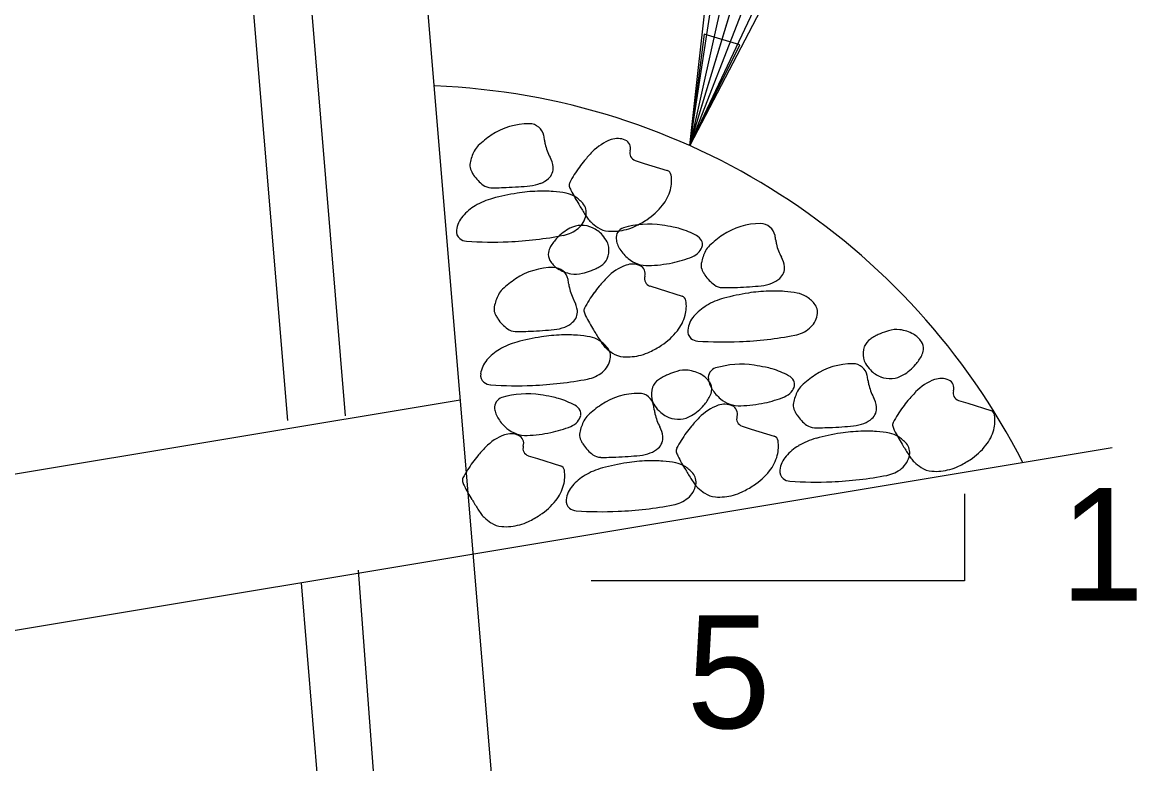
# Model space of a CAD drawing. Extents: x 638340 to 640241, y 295465 to 298435.
# Drawn here: x 639108.32 to 639137.93, y 297670.94 to 297690.65 of the extents above; entities that cross this region are included whole.
import ezdxf

# ---------------------------------------------------------------- set-up
doc = ezdxf.new("R2010")
doc.units = 0
for name, color, linetype in [('3', 7, 'Continuous'), ('5', 7, 'Continuous'), ('8', 7, 'Continuous'), ('9', 7, 'Continuous')]:
    doc.layers.add(name, color=color, linetype=linetype)

msp = doc.modelspace()

# ---------------------------------------------------------------- linework, layer by layer
at = {"layer": '3'}
msp.add_line((639126.055, 297687.369), (639135.243, 297717.527), dxfattribs=at)
for points in [[(639126.055, 297687.369), (639126.578, 297692.082), (639126.711, 297691.665), (639126.955, 297691.398), (639127.238, 297691.255), (639127.553, 297691.215), (639127.907, 297691.303), (639128.249, 297691.573), (639126.055, 297687.369), (639127.907, 297691.303), (639127.553, 297691.215), (639126.055, 297687.369), (639127.238, 297691.255), (639126.955, 297691.398), (639126.055, 297687.369), (639126.711, 297691.665)], [(639133.359, 297678.11), (639133.359, 297675.802), (639123.436, 297675.802)]]:
    msp.add_lwpolyline(points, dxfattribs=at)
msp.add_lwpolyline([(639127.386, 297690.05), (639126.444, 297690.336), (639126.055, 297687.369)], close=True, dxfattribs=at)
at = {"layer": '5'}
for p, q in [((639113.504, 297702.459), (639115.371, 297680.058)), ((639115.067, 297702.226), (639116.904, 297680.187)), ((639117.246, 297676.087), (639122.405, 297607.39)), ((639115.731, 297675.746), (639119.282, 297633.137))]:
    msp.add_line(p, q, dxfattribs=at)
at = {"layer": '8'}
for points in [[(639124.605, 297686.975), (639124.849, 297686.898), (639125.459, 297686.707)], [(639124.997, 297683.638), (639125.24, 297683.561), (639125.853, 297683.367)], [(639133.197, 297680.596), (639133.443, 297680.519), (639134.053, 297680.325)], [(639127.445, 297679.912), (639127.69, 297679.835), (639128.301, 297679.642)], [(639121.767, 297679.125), (639122.013, 297679.048), (639122.623, 297678.854)]]:
    msp.add_lwpolyline(points, dxfattribs=at)
for centre, radius, start, end in [((639121.781, 297686.175), 1.776, 89.5772, 124.1443), ((639121.792, 297687.557), 0.395, 11.4529, 89.5772), ((639122.437, 297685.209), 2.944, 124.1443, 132.7374), ((639120.856, 297687.368), 1.349, 6.1004, 11.4529), ((639120.783, 297686.999), 0.507, 132.7374, 153.538), ((639123.1, 297687.607), 0.907, 186.1004, 192.6291), ((639123.516, 297687.701), 1.333, 192.6291, 208.6753), ((639124.407, 297686.307), 1.298, 109.6635, 136.4562), ((639124.14, 297687.056), 0.503, 65.9597, 109.6635), ((639124.25, 297687.305), 0.231, 342.3569, 65.9597), ((639121.478, 297686.653), 1.284, 153.538, 168.4897), ((639121.736, 297686.727), 0.696, 6.391, 28.6753), ((639127.486, 297683.381), 5.547, 136.4562, 139.6491), ((639124.666, 297687.172), 0.205, 162.3569, 252.4715), ((639120.525, 297686.847), 0.311, 168.4897, 199.1639), ((639120.754, 297686.927), 0.554, 199.1639, 207.4728), ((639122.085, 297686.766), 0.344, 338.0834, 6.391), ((639125.926, 297684.774), 3.458, 144.1424, 152.1777), ((639125.394, 297685.158), 2.801, 139.6491, 144.1424), ((639125.415, 297686.565), 0.148, 9.0416, 72.4715), ((639121.047, 297687.079), 0.884, 207.4728, 214.0468), ((639121.19, 297687.175), 1.056, 214.0468, 234.0353), ((639121.826, 297687.042), 0.726, 291.5731, 310.9894), ((639122.056, 297686.778), 0.375, 310.9894, 338.0834), ((639122.989, 297686.324), 0.136, 152.1777, 193.5774), ((639124.634, 297686.441), 0.939, 344.9373, 9.0416), ((639120.785, 297686.618), 0.367, 234.0353, 268.2715), ((639120.876, 297689.621), 3.372, 268.2715, 270.9097), ((639122.489, 297679.701), 6.485, 99.0416, 104.9239), ((639120.79, 297694.995), 8.746, 270.9097, 272.5478), ((639120.543, 297700.564), 14.321, 272.5478, 273.846), ((639122.141, 297681.892), 4.267, 91.7881, 99.0416), ((639120.635, 297699.193), 12.947, 273.846, 275.2114), ((639121.718, 297687.315), 1.019, 275.2114, 291.5731), ((639122.139, 297681.956), 4.203, 86.0442, 91.7881), ((639122.235, 297683.343), 2.813, 79.021, 86.0442), ((639122.637, 297685.419), 0.698, 58.4341, 79.021), ((639123.325, 297686.406), 0.482, 193.5774, 207.4728), ((639128.656, 297689.177), 6.491, 207.4728, 211.2525), ((639124.434, 297686.495), 1.147, 321.7572, 344.9373), ((639121.285, 297684.22), 1.809, 104.9239, 120.8473), ((639122.521, 297685.23), 0.921, 40.5338, 58.4341), ((639137.936, 297694.809), 17.346, 211.2525, 212.2356), ((639122.942, 297685.59), 0.366, 349.0625, 40.5338), ((639120.563, 297685.028), 0.712, 139.2037, 172.3458), ((639121.057, 297684.602), 1.364, 120.8473, 139.2037), ((639122.708, 297685.635), 0.604, 309.5539, 349.0625), ((639126.459, 297687.572), 3.778, 212.2356, 214.3424), ((639123.955, 297686.872), 1.756, 303.0692, 321.7572), ((639123.191, 297684.559), 0.69, 91.376, 117.4803), ((639123.191, 297684.568), 0.681, 65.3457, 91.376), ((639123.815, 297685.765), 0.575, 214.3424, 227.6953), ((639124.622, 297686.652), 1.774, 227.6953, 235.2847), ((639124.968, 297682.956), 2.327, 81.3134, 106.8084), ((639124.019, 297686.444), 1.351, 285.2565, 295.7443), ((639123.405, 297687.717), 2.765, 295.7443, 303.0692), ((639124.389, 297679.165), 6.162, 78.4814, 81.3134), ((639125.164, 297682.967), 2.282, 73.8272, 78.4814), ((639127.926, 297683.52), 1.776, 89.5772, 124.1443), ((639127.936, 297684.901), 0.395, 11.4529, 89.5772), ((639120.102, 297685.09), 0.247, 172.3458, 230.2635), ((639120.144, 297685.141), 0.312, 230.2635, 266.2346), ((639120.815, 297694.885), 10.078, 272.3841, 280.7777), ((639123.474, 297684.019), 1.3, 136.4654, 149.2422), ((639123.47, 297684.023), 1.295, 117.4803, 136.4654), ((639122.537, 297685.843), 0.874, 280.7777, 309.5539), ((639123.149, 297684.478), 0.78, 41.057, 65.3457), ((639123.936, 297685.662), 0.569, 235.2847, 266.0442), ((639123.051, 297684.392), 0.91, 27.4728, 41.057), ((639123.996, 297686.529), 1.438, 266.0442, 285.2565), ((639124.375, 297684.92), 0.275, 106.8084, 186.6218), ((639125.205, 297683.109), 2.134, 61.1605, 73.8272), ((639126.062, 297684.666), 0.357, 29.8544, 61.1605), ((639128.581, 297682.554), 2.944, 124.1443, 132.7374), ((639127.001, 297684.712), 1.349, 6.1004, 11.4529), ((639120.804, 297695.162), 10.356, 266.2346, 272.3841), ((639122.713, 297684.472), 0.414, 149.2422, 171.9761), ((639123.463, 297684.606), 0.447, 8.0357, 27.4728), ((639123.335, 297684.588), 0.576, 337.0418, 8.0357), ((639124.683, 297684.956), 0.585, 186.6218, 200.3491), ((639124.801, 297685), 0.711, 200.3491, 212.797), ((639125.125, 297685.209), 1.097, 212.797, 230.2213), ((639126.025, 297684.795), 0.376, 317.8475, 347.2445), ((639126.213, 297684.752), 0.183, 347.2445, 29.8544), ((639126.927, 297684.343), 0.507, 132.7374, 153.538), ((639129.244, 297684.952), 0.907, 186.1004, 192.6291), ((639129.66, 297685.045), 1.333, 192.6291, 208.6753), ((639122.639, 297684.482), 0.34, 171.9761, 209.5935), ((639122.865, 297684.611), 0.6, 209.5935, 237.6667), ((639123.493, 297684.521), 0.404, 299.831, 337.0418), ((639124.94, 297684.986), 0.808, 230.2213, 250.5601), ((639124.953, 297687.307), 3.119, 281.8686, 292.039), ((639125.939, 297684.872), 0.491, 292.039, 317.8475), ((639127.623, 297683.997), 1.284, 153.538, 168.4897), ((639127.88, 297684.071), 0.696, 6.391, 28.6753), ((639122.425, 297682.354), 1.776, 89.5772, 124.1443), ((639122.435, 297683.736), 0.395, 11.4529, 89.5772), ((639123.092, 297684.969), 1.024, 237.6667, 259.0544), ((639121.897, 297688.605), 4.81, 285.7584, 288.5059), ((639123.022, 297685.241), 1.262, 288.5059, 293.8705), ((639123.074, 297685.125), 1.135, 293.8705, 297.4803), ((639122.363, 297686.492), 2.676, 297.4803, 299.831), ((639124.8, 297682.969), 1.298, 109.6635, 136.4562), ((639124.532, 297683.717), 0.503, 65.9597, 109.6635), ((639124.938, 297684.981), 0.802, 250.5601, 271.915), ((639124.643, 297683.966), 0.231, 342.3569, 65.9597), ((639124.843, 297687.834), 3.657, 271.915, 281.8686), ((639126.669, 297684.191), 0.311, 168.4897, 199.1639), ((639126.899, 297684.271), 0.554, 199.1639, 207.4728), ((639127.192, 297684.424), 0.884, 207.4728, 214.0468), ((639128.229, 297684.11), 0.344, 338.0834, 6.391), ((639123.08, 297681.388), 2.944, 124.1443, 132.7374), ((639121.5, 297683.546), 1.349, 6.1004, 11.4529), ((639123.023, 297684.613), 0.661, 259.0544, 285.7584), ((639127.879, 297680.042), 5.547, 136.4562, 139.6491), ((639125.059, 297683.833), 0.205, 162.3569, 252.4715), ((639127.334, 297684.52), 1.056, 214.0468, 234.0353), ((639127.97, 297684.386), 0.726, 291.5731, 310.9894), ((639128.2, 297684.122), 0.375, 310.9894, 338.0834), ((639121.426, 297683.178), 0.507, 132.7374, 153.538), ((639123.743, 297683.786), 0.907, 186.1004, 192.6291), ((639124.159, 297683.879), 1.333, 192.6291, 208.6753), ((639126.319, 297681.435), 3.458, 144.1424, 152.1777), ((639125.787, 297681.819), 2.801, 139.6491, 144.1424), ((639126.929, 297683.962), 0.367, 234.0353, 268.2715), ((639127.02, 297686.966), 3.372, 268.2715, 270.9097), ((639128.634, 297677.046), 6.485, 99.0416, 104.9239), ((639126.935, 297692.339), 8.746, 270.9097, 272.5478), ((639126.687, 297697.908), 14.321, 272.5478, 273.846), ((639128.285, 297679.237), 4.267, 91.7881, 99.0416), ((639126.779, 297696.537), 12.947, 273.846, 275.2114), ((639127.863, 297684.659), 1.019, 275.2114, 291.5731), ((639128.283, 297679.3), 4.203, 86.0442, 91.7881), ((639128.379, 297680.688), 2.813, 79.021, 86.0442), ((639128.782, 297682.764), 0.698, 58.4341, 79.021), ((639122.121, 297682.832), 1.284, 153.538, 168.4897), ((639122.379, 297682.906), 0.696, 6.391, 28.6753), ((639125.808, 297683.227), 0.148, 9.0416, 72.4715), ((639125.027, 297683.102), 0.939, 344.9373, 9.0416), ((639127.429, 297681.565), 1.809, 104.9239, 120.8473), ((639128.665, 297682.574), 0.921, 40.5338, 58.4341), ((639129.087, 297682.934), 0.366, 349.0625, 40.5338), ((639121.168, 297683.026), 0.311, 168.4897, 199.1639), ((639121.398, 297683.106), 0.554, 199.1639, 207.4728), ((639121.691, 297683.258), 0.884, 207.4728, 214.0468), ((639122.728, 297682.945), 0.344, 338.0834, 6.391), ((639123.381, 297682.985), 0.136, 152.1777, 193.5774), ((639123.718, 297683.067), 0.482, 193.5774, 207.4728), ((639129.049, 297685.839), 6.491, 207.4728, 211.2525), ((639124.826, 297683.156), 1.147, 321.7572, 344.9373), ((639126.707, 297682.373), 0.712, 139.2037, 172.3458), ((639127.201, 297681.946), 1.364, 120.8473, 139.2037), ((639128.853, 297682.979), 0.604, 309.5539, 349.0625), ((639121.833, 297683.354), 1.056, 214.0468, 234.0353), ((639122.361, 297683.494), 1.019, 275.2114, 291.5731), ((639122.469, 297683.221), 0.726, 291.5731, 310.9894), ((639122.699, 297682.956), 0.375, 310.9894, 338.0834), ((639121.428, 297682.797), 0.367, 234.0353, 268.2715), ((639121.519, 297685.8), 3.372, 268.2715, 270.9097), ((639123.133, 297675.88), 6.485, 99.0416, 104.9239), ((639121.434, 297691.174), 8.746, 270.9097, 272.5478), ((639121.186, 297696.743), 14.321, 272.5478, 273.846), ((639122.784, 297678.071), 4.267, 91.7881, 99.0416), ((639121.278, 297695.372), 12.947, 273.846, 275.2114), ((639122.782, 297678.135), 4.203, 86.0442, 91.7881), ((639122.878, 297679.522), 2.813, 79.021, 86.0442), ((639123.281, 297681.598), 0.698, 58.4341, 79.021), ((639138.328, 297691.47), 17.346, 211.2525, 212.2356), ((639124.348, 297683.533), 1.756, 303.0692, 321.7572), ((639126.247, 297682.435), 0.247, 172.3458, 230.2635), ((639126.289, 297682.485), 0.312, 230.2635, 266.2346), ((639126.96, 297692.229), 10.078, 272.3841, 280.7777), ((639128.681, 297683.187), 0.874, 280.7777, 309.5539), ((639132.311, 297679.981), 2.676, 120.6031, 122.9538), ((639131.526, 297681.307), 1.135, 116.9933, 120.6031), ((639131.584, 297681.194), 1.262, 111.6288, 116.9933), ((639132.892, 297677.896), 4.81, 108.8812, 111.6288), ((639131.549, 297681.821), 0.661, 82.1773, 108.8812), ((639131.5, 297681.462), 1.024, 60.7895, 82.1773), ((639131.707, 297681.832), 0.6, 32.7163, 60.7895), ((639121.7, 297680.781), 1.364, 120.8473, 139.2037), ((639121.928, 297680.399), 1.809, 104.9239, 120.8473), ((639123.164, 297681.408), 0.921, 40.5338, 58.4341), ((639126.852, 297684.233), 3.778, 212.2356, 214.3424), ((639124.207, 297682.426), 0.575, 214.3424, 227.6953), ((639125.014, 297683.313), 1.774, 227.6953, 235.2847), ((639123.585, 297681.769), 0.366, 349.0625, 40.5338), ((639123.797, 297684.379), 2.765, 295.7443, 303.0692), ((639126.948, 297692.506), 10.356, 266.2346, 272.3841), ((639131.237, 297681.829), 0.576, 160.1647, 191.1585), ((639131.075, 297681.888), 0.404, 122.9538, 160.1647), ((639131.926, 297681.973), 0.34, 355.0989, 32.7163), ((639131.852, 297681.979), 0.414, 332.365, 355.0989), ((639121.206, 297681.207), 0.712, 139.2037, 172.3458), ((639123.352, 297681.814), 0.604, 309.5539, 349.0625), ((639124.328, 297682.323), 0.569, 235.2847, 266.0442), ((639124.388, 297683.19), 1.438, 266.0442, 285.2565), ((639124.411, 297683.105), 1.351, 285.2565, 295.7443), ((639131.11, 297681.804), 0.447, 191.1585, 210.5956), ((639131.067, 297682.39), 1.3, 319.5882, 332.365), ((639123.18, 297682.022), 0.874, 280.7777, 309.5539), ((639127.266, 297676.816), 4.81, 108.8812, 111.6288), ((639125.924, 297680.741), 0.661, 82.1773, 108.8812), ((639125.874, 297680.382), 1.024, 60.7895, 82.1773), ((639126.824, 297681.195), 0.275, 106.8084, 186.6218), ((639127.417, 297679.231), 2.327, 81.3134, 106.8084), ((639126.838, 297675.44), 6.162, 78.4814, 81.3134), ((639127.612, 297679.242), 2.282, 73.8272, 78.4814), ((639127.654, 297679.384), 2.134, 61.1605, 73.8272), ((639130.375, 297679.795), 1.776, 89.5772, 124.1443), ((639130.385, 297681.176), 0.395, 11.4529, 89.5772), ((639131.509, 297682.04), 0.91, 210.5956, 224.1798), ((639131.416, 297681.95), 0.78, 224.1798, 248.4685), ((639131.071, 297682.387), 1.295, 300.6031, 319.5882), ((639120.746, 297681.269), 0.247, 172.3458, 230.2635), ((639120.787, 297681.319), 0.312, 230.2635, 266.2346), ((639121.459, 297691.064), 10.078, 272.3841, 280.7777), ((639125.449, 297680.807), 0.404, 122.9538, 160.1647), ((639126.685, 297678.901), 2.676, 120.6031, 122.9538), ((639125.901, 297680.227), 1.135, 116.9933, 120.6031), ((639125.959, 297680.114), 1.262, 111.6288, 116.9933), ((639126.081, 297680.752), 0.6, 32.7163, 60.7895), ((639127.132, 297681.231), 0.585, 186.6218, 200.3491), ((639126.301, 297680.893), 0.34, 355.0989, 32.7163), ((639128.511, 297680.941), 0.357, 29.8544, 61.1605), ((639128.661, 297681.027), 0.183, 347.2445, 29.8544), ((639131.03, 297678.829), 2.944, 124.1443, 132.7374), ((639129.45, 297680.987), 1.349, 6.1004, 11.4529), ((639131.693, 297681.227), 0.907, 186.1004, 192.6291), ((639131.379, 297681.857), 0.681, 248.4685, 274.4988), ((639131.379, 297681.867), 0.69, 274.4988, 300.6031), ((639133, 297679.927), 1.298, 109.6635, 136.4562), ((639132.733, 297680.676), 0.503, 65.9597, 109.6635), ((639132.844, 297680.924), 0.231, 342.3569, 65.9597), ((639121.447, 297691.341), 10.356, 266.2346, 272.3841), ((639121.74, 297678.444), 2.327, 81.3134, 106.8084), ((639124.697, 297679.007), 1.776, 89.5772, 124.1443), ((639124.707, 297680.389), 0.395, 11.4529, 89.5772), ((639125.611, 297680.749), 0.576, 160.1647, 191.1585), ((639127.25, 297681.275), 0.711, 200.3491, 212.797), ((639126.226, 297680.899), 0.414, 332.365, 355.0989), ((639127.574, 297681.484), 1.097, 212.797, 230.2213), ((639128.388, 297681.147), 0.491, 292.039, 317.8475), ((639128.474, 297681.07), 0.376, 317.8475, 347.2445), ((639130.071, 297680.272), 1.284, 153.538, 168.4897), ((639129.376, 297680.618), 0.507, 132.7374, 153.538), ((639132.109, 297681.32), 1.333, 192.6291, 208.6753), ((639136.08, 297677), 5.547, 136.4562, 139.6491), ((639133.259, 297680.792), 0.205, 162.3569, 252.4715), ((639121.146, 297680.408), 0.275, 106.8084, 186.6218), ((639121.16, 297674.653), 6.162, 78.4814, 81.3134), ((639121.935, 297678.454), 2.282, 73.8272, 78.4814), ((639121.976, 297678.596), 2.134, 61.1605, 73.8272), ((639122.834, 297680.153), 0.357, 29.8544, 61.1605), ((639125.352, 297678.041), 2.944, 124.1443, 132.7374), ((639125.485, 297680.724), 0.447, 191.1585, 210.5956), ((639123.772, 297680.199), 1.349, 6.1004, 11.4529), ((639125.884, 297680.96), 0.91, 210.5956, 224.1798), ((639125.446, 297681.306), 1.295, 300.6031, 319.5882), ((639127.248, 297679.243), 1.298, 109.6635, 136.4562), ((639125.442, 297681.31), 1.3, 319.5882, 332.365), ((639126.981, 297679.992), 0.503, 65.9597, 109.6635), ((639127.389, 297681.261), 0.808, 230.2213, 250.5601), ((639127.387, 297681.255), 0.802, 250.5601, 271.915), ((639127.292, 297684.109), 3.657, 271.915, 281.8686), ((639127.402, 297683.582), 3.119, 281.8686, 292.039), ((639129.118, 297680.466), 0.311, 168.4897, 199.1639), ((639130.329, 297680.346), 0.696, 6.391, 28.6753), ((639133.987, 297678.778), 2.801, 139.6491, 144.1424), ((639121.454, 297680.443), 0.585, 186.6218, 200.3491), ((639121.573, 297680.487), 0.711, 200.3491, 212.797), ((639122.796, 297680.282), 0.376, 317.8475, 347.2445), ((639122.984, 297680.24), 0.183, 347.2445, 29.8544), ((639123.699, 297679.831), 0.507, 132.7374, 153.538), ((639126.015, 297680.439), 0.907, 186.1004, 192.6291), ((639126.432, 297680.532), 1.333, 192.6291, 208.6753), ((639125.791, 297680.87), 0.78, 224.1798, 248.4685), ((639125.753, 297680.786), 0.69, 274.4988, 300.6031), ((639127.092, 297680.241), 0.231, 342.3569, 65.9597), ((639127.507, 297680.108), 0.205, 162.3569, 252.4715), ((639129.348, 297680.546), 0.554, 199.1639, 207.4728), ((639129.641, 297680.699), 0.884, 207.4728, 214.0468), ((639129.783, 297680.795), 1.056, 214.0468, 234.0353), ((639130.649, 297680.397), 0.375, 310.9894, 338.0834), ((639130.678, 297680.385), 0.344, 338.0834, 6.391), ((639134.519, 297678.393), 3.458, 144.1424, 152.1777), ((639134.008, 297680.185), 0.148, 9.0416, 72.4715), ((639133.227, 297680.06), 0.939, 344.9373, 9.0416), ((639121.897, 297680.696), 1.097, 212.797, 230.2213), ((639121.725, 297682.795), 3.119, 281.8686, 292.039), ((639122.711, 297680.36), 0.491, 292.039, 317.8475), ((639124.394, 297679.485), 1.284, 153.538, 168.4897), ((639124.651, 297679.559), 0.696, 6.391, 28.6753), ((639125.754, 297680.777), 0.681, 248.4685, 274.4988), ((639128.235, 297678.094), 2.801, 139.6491, 144.1424), ((639130.328, 297676.317), 5.547, 136.4562, 139.6491), ((639129.378, 297680.237), 0.367, 234.0353, 268.2715), ((639129.469, 297683.241), 3.372, 268.2715, 270.9097), ((639129.384, 297688.614), 8.746, 270.9097, 272.5478), ((639129.136, 297694.183), 14.321, 272.5478, 273.846), ((639129.228, 297692.812), 12.947, 273.846, 275.2114), ((639130.311, 297680.934), 1.019, 275.2114, 291.5731), ((639130.419, 297680.661), 0.726, 291.5731, 310.9894), ((639131.582, 297679.943), 0.136, 152.1777, 193.5774), ((639131.919, 297680.025), 0.482, 193.5774, 207.4728), ((639121.571, 297678.456), 1.298, 109.6635, 136.4562), ((639121.303, 297679.205), 0.503, 65.9597, 109.6635), ((639121.712, 297680.474), 0.808, 230.2213, 250.5601), ((639121.71, 297680.468), 0.802, 250.5601, 271.915), ((639121.414, 297679.453), 0.231, 342.3569, 65.9597), ((639121.614, 297683.322), 3.657, 271.915, 281.8686), ((639123.44, 297679.679), 0.311, 168.4897, 199.1639), ((639123.67, 297679.759), 0.554, 199.1639, 207.4728), ((639125, 297679.598), 0.344, 338.0834, 6.391), ((639128.767, 297677.71), 3.458, 144.1424, 152.1777), ((639128.256, 297679.501), 0.148, 9.0416, 72.4715), ((639129.878, 297677.84), 1.809, 104.9239, 120.8473), ((639131.083, 297673.321), 6.485, 99.0416, 104.9239), ((639130.734, 297675.511), 4.267, 91.7881, 99.0416), ((639130.732, 297675.575), 4.203, 86.0442, 91.7881), ((639130.828, 297676.963), 2.813, 79.021, 86.0442), ((639131.231, 297679.039), 0.698, 58.4341, 79.021), ((639137.25, 297682.797), 6.491, 207.4728, 211.2525), ((639131.114, 297678.849), 0.921, 40.5338, 58.4341), ((639133.027, 297680.114), 1.147, 321.7572, 344.9373), ((639124.65, 297675.53), 5.547, 136.4562, 139.6491), ((639121.83, 297679.321), 0.205, 162.3569, 252.4715), ((639123.963, 297679.911), 0.884, 207.4728, 214.0468), ((639124.105, 297680.007), 1.056, 214.0468, 234.0353), ((639124.742, 297679.874), 0.726, 291.5731, 310.9894), ((639124.972, 297679.609), 0.375, 310.9894, 338.0834), ((639125.83, 297679.26), 0.136, 152.1777, 193.5774), ((639127.476, 297679.377), 0.939, 344.9373, 9.0416), ((639129.65, 297678.221), 1.364, 120.8473, 139.2037), ((639146.529, 297688.428), 17.346, 211.2525, 212.2356), ((639131.535, 297679.209), 0.366, 349.0625, 40.5338), ((639132.548, 297680.491), 1.756, 303.0692, 321.7572), ((639122.558, 297677.307), 2.801, 139.6491, 144.1424), ((639123.701, 297679.45), 0.367, 234.0353, 268.2715), ((639123.792, 297682.453), 3.372, 268.2715, 270.9097), ((639123.706, 297687.827), 8.746, 270.9097, 272.5478), ((639123.458, 297693.396), 14.321, 272.5478, 273.846), ((639125.057, 297674.724), 4.267, 91.7881, 99.0416), ((639123.551, 297692.025), 12.947, 273.846, 275.2114), ((639124.634, 297680.147), 1.019, 275.2114, 291.5731), ((639125.055, 297674.788), 4.203, 86.0442, 91.7881), ((639125.15, 297676.175), 2.813, 79.021, 86.0442), ((639126.167, 297679.342), 0.482, 193.5774, 207.4728), ((639131.498, 297682.114), 6.491, 207.4728, 211.2525), ((639127.275, 297679.431), 1.147, 321.7572, 344.9373), ((639129.156, 297678.648), 0.712, 139.2037, 172.3458), ((639131.302, 297679.254), 0.604, 309.5539, 349.0625), ((639135.053, 297681.191), 3.778, 212.2356, 214.3424), ((639132.408, 297679.384), 0.575, 214.3424, 227.6953), ((639131.998, 297681.337), 2.765, 295.7443, 303.0692), ((639123.09, 297676.923), 3.458, 144.1424, 152.1777), ((639122.579, 297678.714), 0.148, 9.0416, 72.4715), ((639121.798, 297678.59), 0.939, 344.9373, 9.0416), ((639124.201, 297677.052), 1.809, 104.9239, 120.8473), ((639125.405, 297672.533), 6.485, 99.0416, 104.9239), ((639125.553, 297678.251), 0.698, 58.4341, 79.021), ((639125.437, 297678.061), 0.921, 40.5338, 58.4341), ((639140.777, 297687.745), 17.346, 211.2525, 212.2356), ((639126.796, 297679.808), 1.756, 303.0692, 321.7572), ((639128.696, 297678.709), 0.247, 172.3458, 230.2635), ((639131.13, 297679.462), 0.874, 280.7777, 309.5539), ((639133.215, 297680.271), 1.774, 227.6953, 235.2847), ((639132.529, 297679.281), 0.569, 235.2847, 266.0442), ((639132.589, 297680.148), 1.438, 266.0442, 285.2565), ((639132.612, 297680.063), 1.351, 285.2565, 295.7443), ((639120.152, 297678.473), 0.136, 152.1777, 193.5774), ((639120.489, 297678.554), 0.482, 193.5774, 207.4728), ((639123.973, 297677.434), 1.364, 120.8473, 139.2037), ((639129.301, 297680.508), 3.778, 212.2356, 214.3424), ((639125.858, 297678.422), 0.366, 349.0625, 40.5338), ((639128.737, 297678.76), 0.312, 230.2635, 266.2346), ((639129.397, 297688.781), 10.356, 266.2346, 272.3841), ((639129.409, 297688.504), 10.078, 272.3841, 280.7777), ((639125.82, 297681.326), 6.491, 207.4728, 211.2525), ((639121.597, 297678.644), 1.147, 321.7572, 344.9373), ((639123.479, 297677.86), 0.712, 139.2037, 172.3458), ((639125.624, 297678.467), 0.604, 309.5539, 349.0625), ((639126.656, 297678.701), 0.575, 214.3424, 227.6953), ((639127.463, 297679.588), 1.774, 227.6953, 235.2847), ((639126.777, 297678.598), 0.569, 235.2847, 266.0442), ((639126.86, 297679.38), 1.351, 285.2565, 295.7443), ((639126.246, 297680.654), 2.765, 295.7443, 303.0692), ((639135.1, 297686.958), 17.346, 211.2525, 212.2356), ((639121.119, 297679.021), 1.756, 303.0692, 321.7572), ((639123.018, 297677.922), 0.247, 172.3458, 230.2635), ((639123.731, 297687.717), 10.078, 272.3841, 280.7777), ((639125.452, 297678.675), 0.874, 280.7777, 309.5539), ((639126.837, 297679.465), 1.438, 266.0442, 285.2565), ((639123.623, 297679.721), 3.778, 212.2356, 214.3424), ((639120.979, 297677.914), 0.575, 214.3424, 227.6953), ((639120.569, 297679.866), 2.765, 295.7443, 303.0692), ((639123.06, 297677.973), 0.312, 230.2635, 266.2346), ((639123.72, 297687.994), 10.356, 266.2346, 272.3841), ((639121.785, 297678.8), 1.774, 227.6953, 235.2847), ((639121.1, 297677.81), 0.569, 235.2847, 266.0442), ((639121.16, 297678.677), 1.438, 266.0442, 285.2565), ((639121.183, 297678.593), 1.351, 285.2565, 295.7443)]:
    msp.add_arc(centre, radius, start, end, dxfattribs=at)
at = {"layer": '9'}
for p, q in [((639112.621, 297768.623), (639124.04, 297631.6)), ((639119.957, 297680.606), (639094.166, 297676.308)), ((639137.282, 297679.337), (639094.166, 297672.152))]:
    msp.add_line(p, q, dxfattribs=at)
msp.add_arc((639118.56, 297670.639), 18.332, 26.9324, 87.7453, dxfattribs=at)

# ---------------------------------------------------------------- texts
at = {"layer": '3'}
for s, p in [('1', (639135.897, 297675.271)), ('5', (639125.974, 297671.881))]:
    msp.add_text(s, height=3, dxfattribs=at).set_placement(p)

doc.saveas('drawing.dxf')
